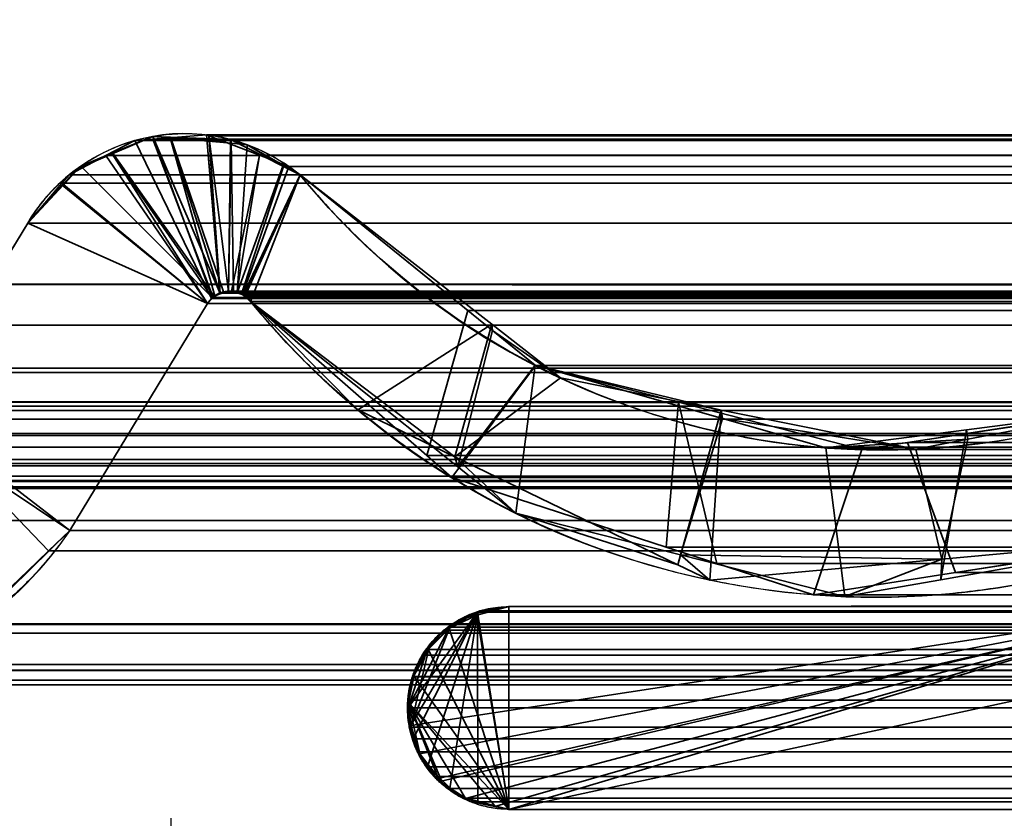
# Model space of a CAD drawing. Header units: millimetres. Extents: x -490 to 6690, y -115 to 152.
# Tile 306 of 656: x 1140.43 to 1144.16, y 0 to 3.03. Entities that reach past the tile are written whole.
import ezdxf

# ---------------------------------------------------------------- set-up
doc = ezdxf.new("R2010")
doc.units = ezdxf.units.MM
doc.layers.add('151', color=253, linetype='Continuous')

# ---------------------------------------------------------------- blocks, each defined once
blk = doc.blocks.new('UG_SURFACE_002')
at = {"layer": '151', "color": 252, "linetype": 'Continuous', "lineweight": 35}
for points in [[(2040, -6.2, 2202.5001), (2040, 133.2, 2202.5001), (960, 133.2, 2202.5001), (960, -6.2, 2202.5001)], [(1110, -6.2, 2052.5), (1110, 133.2, 2052.5), (1890, 133.2, 2052.5), (1890, -6.2, 2052.5)]]:
    blk.add_3dface(points, dxfattribs=at)
blk = doc.blocks.new('UG_SURFACE_133')
at = {"layer": '151', "color": 254, "linetype": 'Continuous', "lineweight": 35}
for points in [[(1875.25, -10, 2032.7499), (1875.25, 136.75, 2032.7499), (1124.75, 136.75, 2032.7499), (1124.75, -10, 2032.7499)], [(1867.4999, 21, 2025.0001), (1867.4999, -8, 2025.0001), (1132.5001, -8, 2025.0001), (1132.5001, 21, 2025.0001)]]:
    blk.add_3dface(points, dxfattribs=at)
blk = doc.blocks.new('UG_SURFACE_159')
at = {"layer": '151', "color": 14, "linetype": 'Continuous', "lineweight": 35}
for points in [[(1867.3, -10, 2024.8001), (1867.3, 19, 2024.8001), (1132.7, 19, 2024.8001), (1132.7, -10, 2024.8001)], [(1863.25, 16.25, 2020.75), (1863.25, -22, 2020.75), (1136.75, -22, 2020.75), (1136.75, 16.25, 2020.75)]]:
    blk.add_3dface(points, dxfattribs=at)
blk = doc.blocks.new('UG_SURFACE_160')
at = {"layer": '151', "color": 7, "linetype": 'Continuous', "lineweight": 35}
for points in [[(1136.75, 16, 2020.75), (1136.75, -22, 2020.75), (1863.25, -22, 2020.75), (1863.25, 16, 2020.75)], [(1863, 16, 2020.4999), (1863, -22, 2020.4999), (1137, -22, 2020.4999), (1137, 16, 2020.4999)]]:
    blk.add_3dface(points, dxfattribs=at)
blk = doc.blocks.new('UG_SURFACE_165')
at = {"layer": '151', "color": 253, "linetype": 'Continuous', "lineweight": 35}
for points in [[(1140.9311, 2.5886, 2016.5689), (1140.7763, 2.5225, 2016.7236), (1141.1579, 1.9745, 2016.3422)], [(1140.7785, 2.5257, -7.5), (1140.7763, 2.5225, 2016.7236), (1140.9311, 2.5886, 2016.5689)], [(1141.1865, 1.9923, -7.5), (1141.1645, 1.9821, -7.5), (1140.7785, 2.5257, -7.5), (1140.9311, 2.5886, -7.5)], [(1140.9311, 2.5886, 2016.5689), (1140.9311, 2.5886, -7.5), (1140.7785, 2.5257, -7.5)], [(1140.9311, 2.5886, -7.5), (1140.9978, 2.5858, -7.5), (1141.1992, 1.9983, -7.5), (1141.1865, 1.9923, -7.5)], [(1141.1579, 1.9745, 2016.3422), (1141.1661, 1.9832, 2016.3338), (1140.9975, 2.5826, 2016.5024), (1140.9311, 2.5886, 2016.5689)], [(1140.9311, 2.5886, -7.5), (1140.9311, 2.5886, 2016.5689), (1140.9975, 2.5826, 2016.5024)], [(1140.9975, 2.5826, 2016.5024), (1140.9978, 2.5858, -7.5), (1140.9311, 2.5886, -7.5)], [(1140.9978, 2.5858, -7.5), (1140.9975, 2.5826, 2016.5024), (1141.2281, 2.5622, 2016.2721)], [(1140.9975, 2.5826, 2016.5024), (1141.1661, 1.9832, 2016.3338), (1141.1864, 1.9902, 2016.3136)], [(1141.1864, 1.9902, 2016.3136), (1141.2183, 2.0011, 2016.2816), (1141.2281, 2.5622, 2016.2721), (1140.9975, 2.5826, 2016.5024)], [(1141.2184, 1.9992, -7.5), (1141.1992, 1.9983, -7.5), (1140.9978, 2.5858, -7.5), (1141.2265, 2.5765, -7.5)], [(1141.2281, 2.5622, 2016.2721), (1141.2265, 2.5765, -7.5), (1140.9978, 2.5858, -7.5)], [(1141.2898, 2.5567, 2016.2101), (1141.2281, 2.5622, 2016.2721), (1141.2183, 2.0011, 2016.2816), (1141.2518, 1.9939, 2016.2482)], [(1141.2265, 2.5765, -7.5), (1141.2284, 2.5756, -7.5), (1141.2376, 2.0001, -7.5), (1141.2184, 1.9992, -7.5)], [(1141.2281, 2.5622, 2016.2721), (1141.2284, 2.5756, -7.5), (1141.2265, 2.5765, -7.5)], [(1141.2284, 2.5756, -7.5), (1141.2281, 2.5622, 2016.2721), (1141.2898, 2.5567, 2016.2101)], [(1141.2514, 1.9952, -7.5), (1141.2376, 2.0001, -7.5), (1141.2284, 2.5756, -7.5), (1141.4251, 2.4752, -7.5)], [(1141.2898, 2.5567, 2016.2101), (1141.4251, 2.4752, -7.5), (1141.2284, 2.5756, -7.5)], [(1141.2518, 1.9939, 2016.2482), (1141.2681, 1.9905, 2016.2318), (1141.4281, 2.4775, 2016.0718), (1141.2898, 2.5567, 2016.2101)], [(1141.2898, 2.5567, 2016.2101), (1141.4281, 2.4775, 2016.0718), (1141.4251, 2.4752, -7.5)], [(1141.1384, 1.954, 2016.3615), (1140.7763, 2.5225, 2016.7236), (1140.6436, 2.4659, 2016.8564), (1140.5871, 2.4036, 2016.9129)], [(1140.6578, 2.476, -7.5), (1140.6436, 2.4659, 2016.8564), (1140.7763, 2.5225, 2016.7236)], [(1140.6578, 2.476, -7.5), (1140.7785, 2.5257, -7.5), (1141.1645, 1.9821, -7.5), (1141.158, 1.9751, -7.5)], [(1140.7763, 2.5225, 2016.7236), (1140.7785, 2.5257, -7.5), (1140.6578, 2.476, -7.5)], [(1140.7763, 2.5225, 2016.7236), (1141.1384, 1.954, 2016.3615), (1141.1579, 1.9745, 2016.3422)], [(1141.158, 1.9751, -7.5), (1141.1384, 1.954, -7.5), (1140.5915, 2.4048, -7.5), (1140.6578, 2.476, -7.5)], [(1140.6436, 2.4659, 2016.8564), (1140.6578, 2.476, -7.5), (1140.5915, 2.4048, -7.5)], [(1141.4251, 2.4752, -7.5), (1141.49, 2.4421, -7.5), (1141.2737, 1.9874, -7.5), (1141.2514, 1.9952, -7.5)], [(1141.49, 2.4421, 2016.01), (1141.4281, 2.4775, 2016.0718), (1141.2681, 1.9905, 2016.2318), (1141.2802, 1.9804, 2016.2199)], [(1141.4251, 2.4752, -7.5), (1141.4281, 2.4775, 2016.0718), (1141.49, 2.4421, 2016.01)], [(1141.49, 2.4421, 2016.01), (1141.49, 2.4421, -7.5), (1141.4251, 2.4752, -7.5)], [(1140.5915, 2.4048, -7.5), (1140.5871, 2.4036, 2016.9129), (1140.6436, 2.4659, 2016.8564)], [(1141.2803, 1.9816, -7.5), (1141.2737, 1.9874, -7.5), (1141.49, 2.4421, -7.5)], [(1141.2802, 1.9804, 2016.2199), (1141.3025, 1.962, 2016.1977), (1141.49, 2.4421, 2016.01)], [(1141.3025, 1.962, -7.5), (1141.2803, 1.9816, -7.5), (1141.49, 2.4421, -7.5)], [(1141.49, 2.4421, -7.5), (1142.2203, 1.8511, -7.5), (1142.0895, 1.3346, -7.5), (1141.3025, 1.962, -7.5)], [(1142.2182, 1.8751, 2015.2817), (1141.49, 2.4421, 2016.01), (1141.3025, 1.962, 2016.1977), (1141.7099, 1.5505, 2015.7902)], [(1141.49, 2.4421, -7.5), (1141.49, 2.4421, 2016.01), (1142.2182, 1.8751, 2015.2817)], [(1142.2182, 1.8751, 2015.2817), (1142.2203, 1.8511, -7.5), (1141.49, 2.4421, -7.5)], [(1140.4564, 2.2595, -7.5), (1140.5915, 2.4048, -7.5), (1141.1384, 1.954, -7.5)], [(1140.5871, 2.4036, 2016.9129), (1140.5915, 2.4048, -7.5), (1140.4564, 2.2595, -7.5)], [(1141.1384, 1.954, 2016.3615), (1140.5871, 2.4036, 2016.9129), (1140.4564, 2.2595, 2017.0436)], [(1140.4564, 2.2595, -7.5), (1140.4564, 2.2595, 2017.0436), (1140.5871, 2.4036, 2016.9129)], [(1141.1384, 1.954, -7.5), (1140.6155, 1.093, -7.5), (1140.0239, 1.5475, -7.5), (1140.4564, 2.2595, -7.5)], [(1140.6155, 1.093, 2016.8846), (1141.1384, 1.954, 2016.3615), (1140.4564, 2.2595, 2017.0436), (1140.0239, 1.5475, 2017.4761)], [(1140.0239, 1.5475, 2017.4761), (1140.4564, 2.2595, 2017.0436), (1140.4564, 2.2595, -7.5), (1140.0239, 1.5475, -7.5)], [(1141.1661, 1.9832, 2016.3338), (1141.1579, 1.9745, 2016.3422), (1141.158, 1.9751, -7.5)], [(1141.158, 1.9751, -7.5), (1141.1645, 1.9821, -7.5), (1141.1661, 1.9832, 2016.3338)], [(1141.1645, 1.9821, -7.5), (1141.1865, 1.9923, -7.5), (1141.1864, 1.9902, 2016.3136)], [(1141.1864, 1.9902, 2016.3136), (1141.1661, 1.9832, 2016.3338), (1141.1645, 1.9821, -7.5)], [(1141.2183, 2.0011, 2016.2816), (1141.1864, 1.9902, 2016.3136), (1141.1992, 1.9983, -7.5)], [(1141.1864, 1.9902, 2016.3136), (1141.1865, 1.9923, -7.5), (1141.1992, 1.9983, -7.5)], [(1141.1992, 1.9983, -7.5), (1141.2184, 1.9992, -7.5), (1141.2183, 2.0011, 2016.2816)], [(1141.2518, 1.9939, 2016.2482), (1141.2183, 2.0011, 2016.2816), (1141.2184, 1.9992, -7.5)], [(1141.2184, 1.9992, -7.5), (1141.2376, 2.0001, -7.5), (1141.2518, 1.9939, 2016.2482)], [(1141.2376, 2.0001, -7.5), (1141.2514, 1.9952, -7.5), (1141.2518, 1.9939, 2016.2482)], [(1141.2681, 1.9905, 2016.2318), (1141.2514, 1.9952, -7.5), (1141.2737, 1.9874, -7.5)], [(1141.2681, 1.9905, 2016.2318), (1141.2518, 1.9939, 2016.2482), (1141.2514, 1.9952, -7.5)], [(1141.2802, 1.9804, 2016.2199), (1141.2681, 1.9905, 2016.2318), (1141.2737, 1.9874, -7.5)], [(1141.2737, 1.9874, -7.5), (1141.2803, 1.9816, -7.5), (1141.2802, 1.9804, 2016.2199)], [(1141.3025, 1.962, 2016.1977), (1141.2802, 1.9804, 2016.2199), (1141.2803, 1.9816, -7.5)], [(1141.2803, 1.9816, -7.5), (1141.3025, 1.962, -7.5), (1141.3025, 1.962, 2016.1977)], [(1140.6155, 1.093, -7.5), (1141.1384, 1.954, -7.5), (1141.1384, 1.954, 2016.3615), (1140.6155, 1.093, 2016.8846)], [(1141.1384, 1.954, -7.5), (1141.158, 1.9751, -7.5), (1141.1579, 1.9745, 2016.3422)], [(1141.1579, 1.9745, 2016.3422), (1141.1384, 1.954, 2016.3615), (1141.1384, 1.954, -7.5)], [(1141.3025, 1.962, -7.5), (1142.0895, 1.3346, -7.5), (1142.0782, 1.3723, 2015.4219)], [(1142.0782, 1.3723, 2015.4219), (1141.7099, 1.5505, 2015.7902), (1141.3025, 1.962, -7.5)], [(1141.7099, 1.5505, 2015.7902), (1141.3025, 1.962, 2016.1977), (1141.3025, 1.962, -7.5)], [(1141.7099, 1.5505, 2015.7902), (1142.0782, 1.3723, 2015.4219), (1142.2182, 1.8751, 2015.2817)], [(1142.0782, 1.3723, 2015.4219), (1142.4792, 1.672, 2015.0208), (1142.2182, 1.8751, 2015.2817)], [(1142.2203, 1.8511, -7.5), (1142.2182, 1.8751, 2015.2817), (1142.4792, 1.672, 2015.0208)], [(1142.2203, 1.8511, -7.5), (1142.3825, 1.7199, -7.5), (1142.0895, 1.3346, -7.5)], [(1142.4792, 1.672, 2015.0208), (1142.3825, 1.7199, -7.5), (1142.2203, 1.8511, -7.5)], [(1142.31, 1.1587, -7.5), (1142.0895, 1.3346, -7.5), (1142.3825, 1.7199, -7.5)], [(1142.3825, 1.7199, -7.5), (1143.0947, 1.5179, -7.5), (1142.9344, 1, -7.5), (1142.31, 1.1587, -7.5)], [(1142.3825, 1.7199, -7.5), (1142.4792, 1.672, 2015.0208), (1143.0885, 1.5498, 2014.4114)], [(1143.0885, 1.5498, 2014.4114), (1143.0947, 1.5179, -7.5), (1142.3825, 1.7199, -7.5)], [(1143.0885, 1.5498, 2014.4114), (1142.4792, 1.672, 2015.0208), (1142.0782, 1.3723, 2015.4219), (1142.9245, 0.9627, 2014.5755)], [(1139.9891, 1.5111, -7.5), (1140.0239, 1.5475, -7.5), (1140.6155, 1.093, -7.5)], [(1140.0239, 1.5475, 2017.4761), (1140.3948, 0.8804, 2017.1051), (1140.6155, 1.093, 2016.8846)], [(1143.0885, 1.5498, 2014.4114), (1142.9245, 0.9627, 2014.5755), (1143.0465, 0.9037, 2014.4534)], [(1143.0465, 0.9037, 2014.4534), (1143.9271, 0.9838, 2013.5729), (1143.8283, 1.4015, 2013.6716), (1143.0885, 1.5498, 2014.4114)], [(1143.0947, 1.5179, -7.5), (1143.0885, 1.5498, 2014.4114), (1143.8283, 1.4015, 2013.6716)], [(1144.8277, 1.0658, -7.5), (1143.9234, 0.9058, -7.5), (1144.021, 1.475, -7.5), (1144.6259, 1.5525, -7.5)], [(1144.6259, 1.5525, 2012.8741), (1144.0263, 1.439, 2013.4737), (1143.9271, 0.9838, 2013.5729), (1144.8277, 1.0658, 2012.6724)], [(1144.021, 1.475, -7.5), (1144.0263, 1.439, 2013.4737), (1144.6259, 1.5525, 2012.8741)], [(1144.6259, 1.5525, 2012.8741), (1144.6259, 1.5525, -7.5), (1144.021, 1.475, -7.5)], [(1139.8515, 1.367, -7.5), (1139.9891, 1.5111, -7.5), (1140.6155, 1.093, -7.5), (1140.3904, 0.8706, -7.5)], [(1143.0947, 1.5179, -7.5), (1143.4871, 1.4065, -7.5), (1143.5589, 0.8413, -7.5), (1142.9344, 1, -7.5)], [(1143.8283, 1.4015, 2013.6716), (1143.4871, 1.4065, -7.5), (1143.0947, 1.5179, -7.5)], [(1143.9234, 0.9058, -7.5), (1143.5589, 0.8413, -7.5), (1143.4871, 1.4065, -7.5), (1144.021, 1.475, -7.5)], [(1144.0263, 1.439, 2013.4737), (1144.021, 1.475, -7.5), (1143.4871, 1.4065, -7.5)], [(1143.4871, 1.4065, -7.5), (1143.8283, 1.4015, 2013.6716), (1144.0263, 1.439, 2013.4737)], [(1144.0263, 1.439, 2013.4737), (1143.8283, 1.4015, 2013.6716), (1143.9271, 0.9838, 2013.5729)], [(1142.0782, 1.3723, 2015.4219), (1142.0895, 1.3346, -7.5), (1142.31, 1.1587, -7.5)], [(1142.9245, 0.9627, 2014.5755), (1142.0782, 1.3723, 2015.4219), (1142.31, 1.1587, -7.5)], [(1142.31, 1.1587, -7.5), (1142.9344, 1, -7.5), (1142.9245, 0.9627, 2014.5755)], [(1140.3904, 0.8706, -7.5), (1140.6155, 1.093, -7.5), (1140.6155, 1.093, 2016.8846)], [(1140.6155, 1.093, 2016.8846), (1140.3948, 0.8804, 2017.1051), (1140.3904, 0.8706, -7.5)], [(1143.9234, 0.9058, -7.5), (1144.8277, 1.0658, -7.5), (1144.8277, 1.0658, 2012.6724)], [(1144.8277, 1.0658, 2012.6724), (1143.9271, 0.9838, 2013.5729), (1143.9234, 0.9058, -7.5)], [(1143.0465, 0.9037, 2014.4534), (1142.9245, 0.9627, 2014.5755), (1142.9344, 1, -7.5)], [(1142.9344, 1, -7.5), (1143.5589, 0.8413, -7.5), (1143.9271, 0.9838, 2013.5729)], [(1143.9271, 0.9838, 2013.5729), (1143.0465, 0.9037, 2014.4534), (1142.9344, 1, -7.5)], [(1143.5589, 0.8413, -7.5), (1143.9234, 0.9058, -7.5), (1143.9271, 0.9838, 2013.5729)], [(1141.945, 0.2452, -7.5), (1141.9275, 0.2713, -7.5), (1141.9114, 0.3522, -7.5), (1144.8829, 0.8065, -7.5)], [(1142.1608, 0.7791, -7.5), (1142.2824, 0.8035, -7.5), (1144.8829, 0.8065, -7.5), (1141.9114, 0.3522, -7.5)], [(1142.0088, 0.1499, -7.5), (1141.945, 0.2452, -7.5), (1144.8829, 0.8065, -7.5)], [(1144.8829, 0.8065, -7.5), (1142.0208, 0.14, -7.5), (1142.0109, 0.1466, -7.5), (1142.0088, 0.1499, -7.5)], [(1142.118, 0.0752, -7.5), (1142.0208, 0.14, -7.5), (1144.8829, 0.8065, -7.5)], [(1142.2299, 0.0445, -7.5), (1142.1357, 0.0633, -7.5), (1142.118, 0.0752, -7.5), (1144.8829, 0.8065, -7.5)], [(1142.1608, 0.7791, -7.5), (1142.1615, 0.7713, 2015.3384), (1142.2824, 0.8035, 2015.2175)], [(1142.2824, 0.8035, 2015.2175), (1142.2824, 0.8035, -7.5), (1142.1608, 0.7791, -7.5)], [(1142.283, 0.034, 2015.2171), (1144.8829, 0.8065, 2012.6171), (1142.2824, 0.8035, 2015.2175), (1142.1615, 0.7713, 2015.3384)], [(1144.8829, 0.8065, -7.5), (1142.283, 0.034, -7.5), (1142.2299, 0.0445, -7.5)], [(1144.8829, 0.8065, -7.5), (1142.2824, 0.8035, -7.5), (1142.2824, 0.8035, 2015.2175), (1144.8829, 0.8065, 2012.6171)], [(1144.9099, 0.8137, 2012.5902), (1144.8829, 0.8065, 2012.6171), (1142.283, 0.034, 2015.2171), (1145.88, 0.808, 2011.62)], [(1145.88, 0.808, -7.5), (1142.283, 0.034, -7.5), (1144.8829, 0.8065, -7.5), (1144.9099, 0.8119, -7.5)], [(1148.572, 0.034, -7.5), (1142.283, 0.034, -7.5), (1145.88, 0.808, -7.5), (1147.8784, 0.8105, -7.5)], [(1147.8784, 0.8105, 2009.6216), (1145.88, 0.808, 2011.62), (1142.283, 0.034, 2015.2171), (1148.572, 0.034, 2008.9281)], [(1141.9114, 0.3522, -7.5), (1142.0575, 0.722, -7.5), (1142.1353, 0.774, -7.5), (1142.1608, 0.7791, -7.5)], [(1142.283, 0.034, 2015.2171), (1142.1615, 0.7713, 2015.3384), (1142.092, 0.7528, 2015.408), (1142.0568, 0.721, 2015.4433)], [(1142.0575, 0.722, -7.5), (1142.0568, 0.721, 2015.4433), (1142.092, 0.7528, 2015.408)], [(1142.1615, 0.7713, 2015.3384), (1142.1353, 0.774, -7.5), (1142.0575, 0.722, -7.5)], [(1142.0575, 0.722, -7.5), (1142.092, 0.7528, 2015.408), (1142.1615, 0.7713, 2015.3384)], [(1142.1615, 0.7713, 2015.3384), (1142.1608, 0.7791, -7.5), (1142.1353, 0.774, -7.5)], [(1141.9792, 0.6435, -7.5), (1142.0106, 0.6905, -7.5), (1142.0575, 0.722, -7.5), (1141.9114, 0.3522, -7.5)], [(1141.9792, 0.6435, -7.5), (1141.974, 0.6463, 2015.5261), (1142.0568, 0.721, 2015.4433)], [(1142.283, 0.034, 2015.2171), (1142.0568, 0.721, 2015.4433), (1141.974, 0.6463, 2015.5261)], [(1142.0568, 0.721, 2015.4433), (1142.0106, 0.6905, -7.5), (1141.9792, 0.6435, -7.5)], [(1142.0568, 0.721, 2015.4433), (1142.0575, 0.722, -7.5), (1142.0106, 0.6905, -7.5)], [(1141.9792, 0.6435, -7.5), (1141.9114, 0.3522, -7.5), (1141.9024, 0.44, -7.5), (1141.923, 0.5433, -7.5)], [(1141.974, 0.6463, 2015.5261), (1141.9702, 0.6429, 2015.5299), (1141.9206, 0.5426, 2015.5795), (1142.283, 0.034, 2015.2171)], [(1141.9274, 0.5657, -7.5), (1141.9206, 0.5426, 2015.5795), (1141.9702, 0.6429, 2015.5299)], [(1141.923, 0.5433, -7.5), (1141.9274, 0.5657, -7.5), (1141.9792, 0.6435, -7.5)], [(1141.9274, 0.5657, -7.5), (1141.9702, 0.6429, 2015.5299), (1141.974, 0.6463, 2015.5261)], [(1141.974, 0.6463, 2015.5261), (1141.9792, 0.6435, -7.5), (1141.9274, 0.5657, -7.5)], [(1141.9274, 0.5657, -7.5), (1141.923, 0.5433, -7.5), (1141.9206, 0.5426, 2015.5795)], [(1142.283, 0.034, 2015.2171), (1141.9206, 0.5426, 2015.5795), (1141.9151, 0.5316, 2015.5849), (1141.9014, 0.4399, 2015.5985)], [(1141.9024, 0.44, -7.5), (1141.9014, 0.4399, 2015.5985), (1141.9151, 0.5316, 2015.5849)], [(1141.9206, 0.5426, 2015.5795), (1141.923, 0.5433, -7.5), (1141.9024, 0.44, -7.5)], [(1141.9024, 0.44, -7.5), (1141.9151, 0.5316, 2015.5849), (1141.9206, 0.5426, 2015.5795)], [(1141.9014, 0.4399, 2015.5985), (1141.9024, 0.44, -7.5), (1141.8982, 0.4185, -7.5)], [(1141.9114, 0.3522, -7.5), (1141.8982, 0.4185, -7.5), (1141.9024, 0.44, -7.5)], [(1141.8982, 0.4185, -7.5), (1141.8982, 0.4185, 2015.6019), (1141.9014, 0.4399, 2015.5985)], [(1141.9445, 0.2457, 2015.5554), (1141.9014, 0.4399, 2015.5985), (1141.8982, 0.4185, 2015.6019), (1141.9071, 0.3515, 2015.5928)], [(1141.8982, 0.4185, -7.5), (1141.9114, 0.3522, -7.5), (1141.9071, 0.3515, 2015.5928)], [(1141.9071, 0.3515, 2015.5928), (1141.8982, 0.4185, 2015.6019), (1141.8982, 0.4185, -7.5)], [(1141.9014, 0.4399, 2015.5985), (1142.1167, 0.0777, 2015.3832), (1142.2299, 0.0479, 2015.27)], [(1141.9014, 0.4399, 2015.5985), (1142.0126, 0.159, 2015.4874), (1142.0242, 0.1482, 2015.4757)], [(1142.0242, 0.1482, 2015.4757), (1142.0935, 0.0838, 2015.4064), (1142.1167, 0.0777, 2015.3832), (1141.9014, 0.4399, 2015.5985)], [(1141.9445, 0.2457, 2015.5554), (1141.963, 0.205, 2015.537), (1142.0126, 0.159, 2015.4874), (1141.9014, 0.4399, 2015.5985)], [(1142.2299, 0.0479, 2015.27), (1142.283, 0.034, 2015.2171), (1141.9014, 0.4399, 2015.5985)], [(1141.9115, 0.3184, 2015.5885), (1141.9071, 0.3515, 2015.5928), (1141.9114, 0.3522, -7.5)], [(1141.9071, 0.3515, 2015.5928), (1141.9115, 0.3184, 2015.5885), (1141.9445, 0.2457, 2015.5554)], [(1141.9114, 0.3522, -7.5), (1141.9275, 0.2713, -7.5), (1141.9445, 0.2457, 2015.5554)], [(1141.9445, 0.2457, 2015.5554), (1141.9115, 0.3184, 2015.5885), (1141.9114, 0.3522, -7.5)], [(1141.9275, 0.2713, -7.5), (1141.945, 0.2452, -7.5), (1141.9445, 0.2457, 2015.5554)], [(1141.963, 0.205, 2015.537), (1141.9445, 0.2457, 2015.5554), (1141.945, 0.2452, -7.5)], [(1141.945, 0.2452, -7.5), (1142.0088, 0.1499, -7.5), (1142.0126, 0.159, 2015.4874)], [(1142.0126, 0.159, 2015.4874), (1141.963, 0.205, 2015.537), (1141.945, 0.2452, -7.5)], [(1142.0126, 0.159, 2015.4874), (1142.0088, 0.1499, -7.5), (1142.0109, 0.1466, -7.5)], [(1142.0242, 0.1482, 2015.4757), (1142.0126, 0.159, 2015.4874), (1142.0109, 0.1466, -7.5)], [(1142.0109, 0.1466, -7.5), (1142.0208, 0.14, -7.5), (1142.0242, 0.1482, 2015.4757)], [(1142.0935, 0.0838, 2015.4064), (1142.0242, 0.1482, 2015.4757), (1142.0208, 0.14, -7.5)], [(1142.0208, 0.14, -7.5), (1142.118, 0.0752, -7.5), (1142.1167, 0.0777, 2015.3832)], [(1142.1167, 0.0777, 2015.3832), (1142.0935, 0.0838, 2015.4064), (1142.0208, 0.14, -7.5)], [(1142.1167, 0.0777, 2015.3832), (1142.118, 0.0752, -7.5), (1142.1357, 0.0633, -7.5)], [(1142.2299, 0.0479, 2015.27), (1142.1167, 0.0777, 2015.3832), (1142.1357, 0.0633, -7.5)], [(1142.1357, 0.0633, -7.5), (1142.2299, 0.0445, -7.5), (1142.2299, 0.0479, 2015.27)], [(1142.283, 0.034, 2015.2171), (1142.2299, 0.0479, 2015.27), (1142.2299, 0.0445, -7.5)], [(1142.2299, 0.0445, -7.5), (1142.283, 0.034, -7.5), (1142.283, 0.034, 2015.2171)], [(1148.572, 0.034, 2008.9281), (1142.283, 0.034, 2015.2171), (1142.283, 0.034, -7.5), (1148.572, 0.034, -7.5)]]:
    blk.add_3dface(points, dxfattribs=at)
blk = doc.blocks.new('UG_SURFACE_166')
at = {"layer": '151', "color": 253, "linetype": 'Continuous', "lineweight": 35}
for points in [[(1137.8119, 4.4265, 2019.6881), (1137.8134, 2.0275, 2019.6865), (1862.1866, 2.0275, 2019.6865), (1862.1881, 4.4265, 2019.6881)], [(1861.1381, 3.5528, 2018.6381), (1861.137, 1.872, 2018.6372), (1138.863, 1.872, 2018.6372), (1138.8619, 3.5528, 2018.6381)], [(1140.9315, 2.5782, 2016.5684), (1141.1352, 2.594, 2016.3648), (1141.1859, 1.9939, 2016.314), (1141.1598, 1.9771, 2016.3403)], [(1140.9315, 2.5782, 2016.5684), (1859.0685, 2.5782, 2016.5684), (1858.8648, 2.594, 2016.3648)], [(1141.1352, 2.594, 2016.3648), (1140.9315, 2.5782, 2016.5684), (1858.8648, 2.594, 2016.3648)], [(1141.1871, 1.9941, 2016.3131), (1141.1352, 2.594, 2016.3648), (1141.1433, 2.5909, 2016.3567)], [(1141.1871, 1.9941, 2016.3131), (1141.1859, 1.9939, 2016.314), (1141.1352, 2.594, 2016.3648)], [(1858.8648, 2.594, 2016.3648), (1858.8567, 2.5909, 2016.3567), (1141.1433, 2.5909, 2016.3567), (1141.1352, 2.594, 2016.3648)], [(1141.1433, 2.5909, 2016.3567), (1141.3367, 2.5167, 2016.1633), (1141.2295, 2.001, 2016.2704), (1141.2184, 1.9992, 2016.2816)], [(1141.2184, 1.9992, 2016.2816), (1141.1871, 1.9941, 2016.3131), (1141.1433, 2.5909, 2016.3567)], [(1141.1433, 2.5909, 2016.3567), (1858.8567, 2.5909, 2016.3567), (1858.6633, 2.5167, 2016.1633), (1141.3367, 2.5167, 2016.1633)], [(1140.7533, 2.5156, 2016.7468), (1140.8631, 2.5729, 2016.6371), (1141.1543, 1.9735, 2016.3457), (1141.1384, 1.954, 2016.3615)], [(1140.8631, 2.5729, 2016.6371), (1140.7533, 2.5156, 2016.7468), (1859.2467, 2.5156, 2016.7468)], [(1141.1598, 1.9771, 2016.3403), (1141.1543, 1.9735, 2016.3457), (1140.8631, 2.5729, 2016.6371), (1140.9315, 2.5782, 2016.5684)], [(1859.1369, 2.5729, 2016.6371), (1859.0685, 2.5782, 2016.5684), (1140.9315, 2.5782, 2016.5684), (1140.8631, 2.5729, 2016.6371)], [(1140.8631, 2.5729, 2016.6371), (1859.2467, 2.5156, 2016.7468), (1859.1369, 2.5729, 2016.6371)], [(1140.5859, 2.4105, 2016.9141), (1140.6136, 2.4427, 2016.8865), (1140.7533, 2.5156, 2016.7468), (1141.1384, 1.954, 2016.3615)], [(1859.3864, 2.4427, 2016.8865), (1859.2467, 2.5156, 2016.7468), (1140.7533, 2.5156, 2016.7468), (1140.6136, 2.4427, 2016.8865)], [(1141.2499, 1.995, 2016.2501), (1141.2295, 2.001, 2016.2704), (1141.3367, 2.5167, 2016.1633)], [(1141.3367, 2.5167, 2016.1633), (1141.4479, 2.474, 2016.052), (1141.2717, 1.9885, 2016.2282), (1141.2499, 1.995, 2016.2501)], [(1141.4479, 2.474, 2016.052), (1141.3367, 2.5167, 2016.1633), (1858.6633, 2.5167, 2016.1633)], [(1141.4479, 2.474, 2016.052), (1858.6633, 2.5167, 2016.1633), (1858.5521, 2.474, 2016.052)], [(1141.2786, 1.9826, 2016.2213), (1141.2717, 1.9885, 2016.2282), (1141.4479, 2.474, 2016.052), (1141.49, 2.4421, 2016.01)], [(1858.5521, 2.474, 2016.052), (1141.49, 2.4421, 2016.01), (1141.4479, 2.474, 2016.052)], [(1858.5521, 2.474, 2016.052), (1858.51, 2.4421, 2016.01), (1141.49, 2.4421, 2016.01)], [(1140.5859, 2.4105, 2016.9141), (1859.4141, 2.4105, 2016.9141), (1859.3864, 2.4427, 2016.8865)], [(1140.6136, 2.4427, 2016.8865), (1140.5859, 2.4105, 2016.9141), (1859.3864, 2.4427, 2016.8865)], [(1141.49, 2.4421, 2016.01), (1141.3025, 1.962, 2016.1977), (1141.2786, 1.9826, 2016.2213)], [(1141.9711, 1.3773, 2015.5289), (1141.3025, 1.962, 2016.1977), (1141.49, 2.4421, 2016.01), (1142.1268, 1.9272, 2015.3732)], [(1141.49, 2.4421, 2016.01), (1858.51, 2.4421, 2016.01), (1857.8732, 1.9272, 2015.3732), (1142.1268, 1.9272, 2015.3732)], [(1140.4564, 2.2595, 2017.0436), (1140.5859, 2.4105, 2016.9141), (1141.1384, 1.954, 2016.3615)], [(1140.4564, 2.2595, 2017.0436), (1859.5436, 2.2595, 2017.0436), (1859.4141, 2.4105, 2016.9141), (1140.5859, 2.4105, 2016.9141)], [(1140.0239, 1.5475, 2017.4761), (1140.4564, 2.2595, 2017.0436), (1141.1384, 1.954, 2016.3615), (1140.6155, 1.093, 2016.8846)], [(1859.9761, 1.5475, 2017.4761), (1859.5436, 2.2595, 2017.0436), (1140.4564, 2.2595, 2017.0436), (1140.0239, 1.5475, 2017.4761)], [(1862.2113, 1.5794, 2019.7115), (1137.8134, 2.0275, 2019.6865), (1137.7888, 1.581, 2019.7113)], [(1862.2113, 1.5794, 2019.7115), (1862.1866, 2.0275, 2019.6865), (1137.8134, 2.0275, 2019.6865)], [(1858.8401, 1.9765, 2016.3403), (1141.1598, 1.9771, 2016.3403), (1141.1859, 1.9939, 2016.314)], [(1858.8401, 1.9765, 2016.3403), (1141.1859, 1.9939, 2016.314), (1141.1871, 1.9941, 2016.3131)], [(1141.1871, 1.9941, 2016.3131), (1141.2184, 1.9992, 2016.2816), (1858.7816, 1.9987, 2016.2816)], [(1858.7816, 1.9987, 2016.2816), (1858.8109, 1.9952, 2016.3109), (1141.1871, 1.9941, 2016.3131)], [(1858.8109, 1.9952, 2016.3109), (1858.8128, 1.9939, 2016.3128), (1141.1871, 1.9941, 2016.3131)], [(1141.1871, 1.9941, 2016.3131), (1858.8128, 1.9939, 2016.3128), (1858.8401, 1.9765, 2016.3403)], [(1858.7661, 2.0006, 2016.2661), (1141.2184, 1.9992, 2016.2816), (1141.2295, 2.001, 2016.2704)], [(1858.7661, 2.0006, 2016.2661), (1858.7816, 1.9987, 2016.2816), (1141.2184, 1.9992, 2016.2816)], [(1141.2295, 2.001, 2016.2704), (1858.7501, 1.9955, 2016.2501), (1858.7661, 2.0006, 2016.2661)], [(1141.2295, 2.001, 2016.2704), (1141.2499, 1.995, 2016.2501), (1858.7501, 1.9955, 2016.2501)], [(1858.7283, 1.9885, 2016.2282), (1858.7501, 1.9955, 2016.2501), (1141.2499, 1.995, 2016.2501)], [(1858.7283, 1.9885, 2016.2282), (1141.2499, 1.995, 2016.2501), (1141.2717, 1.9885, 2016.2282)], [(1141.2717, 1.9885, 2016.2282), (1858.7214, 1.9826, 2016.2213), (1858.7283, 1.9885, 2016.2282)], [(1141.2717, 1.9885, 2016.2282), (1141.2786, 1.9826, 2016.2213), (1858.7214, 1.9826, 2016.2213)], [(1141.3025, 1.962, 2016.1977), (1858.6975, 1.962, 2016.1977), (1858.7214, 1.9826, 2016.2213), (1141.2786, 1.9826, 2016.2213)], [(1140.6155, 1.093, 2016.8846), (1141.1384, 1.954, 2016.3615), (1858.8616, 1.954, 2016.3615), (1859.3845, 1.093, 2016.8846)], [(1858.8616, 1.954, 2016.3615), (1141.1384, 1.954, 2016.3615), (1141.1543, 1.9735, 2016.3457)], [(1141.1543, 1.9735, 2016.3457), (1141.1598, 1.9771, 2016.3403), (1858.8401, 1.9765, 2016.3403)], [(1858.8401, 1.9765, 2016.3403), (1858.8475, 1.9718, 2016.3476), (1141.1543, 1.9735, 2016.3457)], [(1858.8475, 1.9718, 2016.3476), (1858.8616, 1.954, 2016.3615), (1141.1543, 1.9735, 2016.3457)], [(1141.9711, 1.3773, 2015.5289), (1858.0289, 1.3773, 2015.5289), (1858.6975, 1.962, 2016.1977), (1141.3025, 1.962, 2016.1977)], [(1142.1268, 1.9272, 2015.3732), (1142.3846, 1.7188, 2015.1153), (1142.0665, 1.2938, 2015.4335), (1141.9711, 1.3773, 2015.5289)], [(1142.3846, 1.7188, 2015.1153), (1142.1268, 1.9272, 2015.3732), (1857.8732, 1.9272, 2015.3732)], [(1142.3846, 1.7188, 2015.1153), (1857.8732, 1.9272, 2015.3732), (1857.6154, 1.7188, 2015.1153)], [(1138.863, 1.872, 2018.6372), (1861.137, 1.872, 2018.6372), (1861.115, 1.7081, 2018.615)], [(1138.885, 1.7081, 2018.615), (1138.863, 1.872, 2018.6372), (1861.115, 1.7081, 2018.615)], [(1861.115, 1.7081, 2018.615), (1861.1085, 1.6923, 2018.6086), (1138.8915, 1.6923, 2018.6086), (1138.885, 1.7081, 2018.615)], [(1138.9441, 1.5646, 2018.5559), (1138.8915, 1.6923, 2018.6086), (1861.1085, 1.6923, 2018.6086)], [(1138.9441, 1.5646, 2018.5559), (1861.1085, 1.6923, 2018.6086), (1861.0559, 1.5646, 2018.5559)], [(1142.8807, 1.0295, 2014.6194), (1142.0665, 1.2938, 2015.4335), (1142.3846, 1.7188, 2015.1153), (1142.9266, 1.5791, 2014.5733)], [(1857.6154, 1.7188, 2015.1153), (1857.0734, 1.5791, 2014.5733), (1142.9266, 1.5791, 2014.5733), (1142.3846, 1.7188, 2015.1153)], [(1137.7888, 1.581, 2019.7113), (1137.7389, 1.13, 2019.7611), (1862.2611, 1.13, 2019.7611)], [(1137.7888, 1.581, 2019.7113), (1862.2611, 1.13, 2019.7611), (1862.2113, 1.5794, 2019.7115)], [(1142.9266, 1.5791, 2014.5733), (1143.0722, 0.9672, 2014.4277), (1142.8807, 1.0295, 2014.6194)], [(1142.9266, 1.5791, 2014.5733), (1143.6231, 1.3996, 2013.8769), (1143.4394, 0.848, 2014.0605), (1143.0722, 0.9672, 2014.4277)], [(1142.9266, 1.5791, 2014.5733), (1857.0734, 1.5791, 2014.5733), (1856.3769, 1.3996, 2013.8769)], [(1143.6231, 1.3996, 2013.8769), (1142.9266, 1.5791, 2014.5733), (1856.3769, 1.3996, 2013.8769)], [(1861.0559, 1.5646, 2018.5559), (1861.016, 1.5148, 2018.5161), (1138.984, 1.5148, 2018.5161), (1138.9441, 1.5646, 2018.5559)], [(1139.9353, 1.4526, 2017.5648), (1140.0239, 1.5475, 2017.4761), (1140.5348, 1.015, 2016.9652), (1140.2489, 0.7388, 2017.251)], [(1139.9353, 1.4526, 2017.5648), (1860.0647, 1.4526, 2017.5648), (1859.9761, 1.5475, 2017.4761), (1140.0239, 1.5475, 2017.4761)], [(1140.6155, 1.093, 2016.8846), (1140.5348, 1.015, 2016.9652), (1140.0239, 1.5475, 2017.4761)], [(1144.8277, 1.0658, 2012.6724), (1143.9788, 0.9326, 2013.5212), (1143.796, 1.426, 2013.7041), (1144.6259, 1.5525, 2012.8741)], [(1143.796, 1.426, 2013.7041), (1856.204, 1.426, 2013.7041), (1855.3741, 1.5525, 2012.8741), (1144.6259, 1.5525, 2012.8741)], [(1138.984, 1.5148, 2018.5161), (1861.016, 1.5148, 2018.5161), (1860.9724, 1.4603, 2018.4724), (1139.0276, 1.4603, 2018.4724)], [(1139.0276, 1.4603, 2018.4724), (1860.9724, 1.4603, 2018.4724), (1860.9316, 1.4092, 2018.4317)], [(1139.0684, 1.4092, 2018.4317), (1139.0276, 1.4603, 2018.4724), (1860.9316, 1.4092, 2018.4317)], [(1860.1497, 1.3615, 2017.6499), (1139.9353, 1.4526, 2017.5648), (1139.8503, 1.3615, 2017.6499)], [(1860.1497, 1.3615, 2017.6499), (1860.0647, 1.4526, 2017.5648), (1139.9353, 1.4526, 2017.5648)], [(1143.9788, 0.9326, 2013.5212), (1143.4394, 0.848, 2014.0605), (1143.6231, 1.3996, 2013.8769), (1143.796, 1.426, 2013.7041)], [(1856.3769, 1.3996, 2013.8769), (1856.204, 1.426, 2013.7041), (1143.796, 1.426, 2013.7041), (1143.6231, 1.3996, 2013.8769)], [(1860.9316, 1.4092, 2018.4317), (1860.8273, 1.347, 2018.3275), (1139.1727, 1.347, 2018.3275), (1139.0684, 1.4092, 2018.4317)], [(1139.2804, 1.2826, 2018.2195), (1139.1727, 1.347, 2018.3275), (1860.8273, 1.347, 2018.3275)], [(1139.2804, 1.2826, 2018.2195), (1860.8273, 1.347, 2018.3275), (1860.7196, 1.2826, 2018.2195)], [(1139.8503, 1.3615, 2017.6499), (1139.7905, 1.3382, 2017.7095), (1860.2095, 1.3382, 2017.7095)], [(1139.8503, 1.3615, 2017.6499), (1860.2095, 1.3382, 2017.7095), (1860.1497, 1.3615, 2017.6499)], [(1857.9335, 1.2938, 2015.4335), (1141.9711, 1.3773, 2015.5289), (1142.0665, 1.2938, 2015.4335)], [(1857.9335, 1.2938, 2015.4335), (1858.0289, 1.3773, 2015.5289), (1141.9711, 1.3773, 2015.5289)], [(1139.6903, 1.2991, 2017.8096), (1860.3097, 1.2991, 2017.8096), (1860.2095, 1.3382, 2017.7095), (1139.7905, 1.3382, 2017.7095)], [(1860.7196, 1.2826, 2018.2195), (1860.6793, 1.2784, 2018.1792), (1139.3207, 1.2784, 2018.1792), (1139.2804, 1.2826, 2018.2195)], [(1139.3207, 1.2784, 2018.1792), (1860.6793, 1.2784, 2018.1792), (1860.4867, 1.258, 2017.9868), (1139.5133, 1.258, 2017.9868)], [(1860.4305, 1.252, 2017.9305), (1139.6903, 1.2991, 2017.8096), (1139.5695, 1.252, 2017.9305)], [(1860.4305, 1.252, 2017.9305), (1860.3097, 1.2991, 2017.8096), (1139.6903, 1.2991, 2017.8096)], [(1142.0665, 1.2938, 2015.4335), (1142.8807, 1.0295, 2014.6194), (1857.1193, 1.0295, 2014.6194), (1857.9335, 1.2938, 2015.4335)], [(1139.5695, 1.252, 2017.9305), (1139.5133, 1.258, 2017.9868), (1860.4867, 1.258, 2017.9868)], [(1139.5695, 1.252, 2017.9305), (1860.4867, 1.258, 2017.9868), (1860.4305, 1.252, 2017.9305)], [(1137.7389, 1.13, 2019.7611), (1137.0724, -3.683, 2020.4275), (1862.9276, -3.683, 2020.4275), (1862.2611, 1.13, 2019.7611)], [(1140.6155, 1.093, 2016.8846), (1859.3845, 1.093, 2016.8846), (1859.4652, 1.015, 2016.9652), (1140.5348, 1.015, 2016.9652)], [(1144.8277, 1.0658, 2012.6724), (1855.1723, 1.0658, 2012.6724), (1856.0212, 0.9326, 2013.5212), (1143.9788, 0.9326, 2013.5212)], [(1140.5348, 1.015, 2016.9652), (1859.4652, 1.015, 2016.9652), (1859.7511, 0.7388, 2017.251), (1140.2489, 0.7388, 2017.251)], [(1143.0722, 0.9672, 2014.4277), (1856.9278, 0.9672, 2014.4277), (1857.1193, 1.0295, 2014.6194), (1142.8807, 1.0295, 2014.6194)], [(1856.5606, 0.848, 2014.0605), (1143.0722, 0.9672, 2014.4277), (1143.4394, 0.848, 2014.0605)], [(1856.5606, 0.848, 2014.0605), (1856.9278, 0.9672, 2014.4277), (1143.0722, 0.9672, 2014.4277)], [(1143.4394, 0.848, 2014.0605), (1143.9788, 0.9326, 2013.5212), (1856.0212, 0.9326, 2013.5212), (1856.5606, 0.848, 2014.0605)], [(1142.283, 0.034, 2015.2171), (1142.1641, 0.7827, 2015.336), (1142.1731, 0.7875, 2015.327), (1142.2824, 0.8035, 2015.2175)], [(1142.1731, 0.7875, 2015.327), (1142.1641, 0.7827, 2015.336), (1857.8359, 0.7827, 2015.336)], [(1857.8269, 0.7875, 2015.327), (1857.7176, 0.8035, 2015.2175), (1142.2824, 0.8035, 2015.2175), (1142.1731, 0.7875, 2015.327)], [(1142.1731, 0.7875, 2015.327), (1857.8359, 0.7827, 2015.336), (1857.8269, 0.7875, 2015.327)], [(1144.8829, 0.8065, 2012.6171), (1142.2824, 0.8035, 2015.2175), (1857.7176, 0.8035, 2015.2175), (1855.1171, 0.8065, 2012.6171)], [(1142.2824, 0.8035, 2015.2175), (1144.8829, 0.8065, 2012.6171), (1142.283, 0.034, 2015.2171)], [(1145.88, 0.808, 2011.62), (1142.283, 0.034, 2015.2171), (1144.8829, 0.8065, 2012.6171), (1144.9256, 0.8168, 2012.5744)], [(1148.572, 0.034, 2008.9281), (1142.283, 0.034, 2015.2171), (1145.88, 0.808, 2011.62), (1147.8784, 0.8105, 2009.6216)], [(1141.9197, 0.3016, 2015.5802), (1141.9052, 0.3455, 2015.5947), (1141.901, 0.4188, 2015.599), (1142.1641, 0.7827, 2015.336)], [(1142.0575, 0.7254, 2015.4426), (1142.1641, 0.7827, 2015.336), (1141.901, 0.4188, 2015.599)], [(1142.1641, 0.7827, 2015.336), (1141.9741, 0.196, 2015.5258), (1141.9362, 0.2521, 2015.564), (1141.9197, 0.3016, 2015.5802)], [(1142.1641, 0.7827, 2015.336), (1142.0588, 0.1135, 2015.4412), (1141.9995, 0.1586, 2015.5005), (1141.9741, 0.196, 2015.5258)], [(1142.0575, 0.7254, 2015.4426), (1857.9425, 0.7254, 2015.4426), (1857.8359, 0.7827, 2015.336), (1142.1641, 0.7827, 2015.336)], [(1142.1641, 0.7827, 2015.336), (1142.1652, 0.0622, 2015.3348), (1142.1086, 0.0758, 2015.3913), (1142.0588, 0.1135, 2015.4412)], [(1142.1641, 0.7827, 2015.336), (1142.283, 0.034, 2015.2171), (1142.1652, 0.0622, 2015.3348)], [(1138.0149, -3.8215, 2019.485), (1138.7244, 0.736, 2018.7755), (1861.2756, 0.736, 2018.7755), (1861.9851, -3.8215, 2019.485)], [(1139.0789, 0.5619, 2018.4212), (1860.9211, 0.5619, 2018.4212), (1861.2756, 0.736, 2018.7755), (1138.7244, 0.736, 2018.7755)], [(1140.2115, 0.7026, 2017.2884), (1859.7511, 0.7388, 2017.251), (1859.7885, 0.7026, 2017.2884)], [(1140.2115, 0.7026, 2017.2884), (1140.2489, 0.7388, 2017.251), (1859.7511, 0.7388, 2017.251)], [(1141.901, 0.4188, 2015.599), (1141.9733, 0.641, 2015.5268), (1142.0361, 0.7139, 2015.4638), (1142.0575, 0.7254, 2015.4426)], [(1141.9733, 0.641, 2015.5268), (1858.0267, 0.641, 2015.5268), (1857.9639, 0.7139, 2015.4638)], [(1142.0361, 0.7139, 2015.4638), (1141.9733, 0.641, 2015.5268), (1857.9639, 0.7139, 2015.4638)], [(1857.9639, 0.7139, 2015.4638), (1857.9425, 0.7254, 2015.4426), (1142.0575, 0.7254, 2015.4426), (1142.0361, 0.7139, 2015.4638)], [(1859.7885, 0.7026, 2017.2884), (1139.8764, 0.5834, 2017.6237), (1140.2115, 0.7026, 2017.2884)], [(1859.7885, 0.7026, 2017.2884), (1860.1236, 0.5834, 2017.6237), (1139.8764, 0.5834, 2017.6237)], [(1141.9733, 0.641, 2015.5268), (1141.901, 0.4188, 2015.599), (1141.8993, 0.4488, 2015.6007), (1141.917, 0.5373, 2015.583)], [(1141.917, 0.5373, 2015.583), (1141.9171, 0.5379, 2015.5828), (1141.9544, 0.619, 2015.5456), (1141.9733, 0.641, 2015.5268)], [(1858.0456, 0.619, 2015.5456), (1858.0267, 0.641, 2015.5268), (1141.9733, 0.641, 2015.5268), (1141.9544, 0.619, 2015.5456)], [(1858.0829, 0.5379, 2015.5828), (1141.9544, 0.619, 2015.5456), (1141.9171, 0.5379, 2015.5828)], [(1141.9544, 0.619, 2015.5456), (1858.0829, 0.5379, 2015.5828), (1858.0456, 0.619, 2015.5456)], [(1860.9185, 0.5605, 2018.4186), (1139.0789, 0.5619, 2018.4212), (1139.0815, 0.5605, 2018.4186)], [(1860.9185, 0.5605, 2018.4186), (1860.9211, 0.5619, 2018.4212), (1139.0789, 0.5619, 2018.4212)], [(1139.6608, 0.5068, 2017.8392), (1860.1236, 0.5834, 2017.6237), (1860.3392, 0.5068, 2017.8392)], [(1139.6608, 0.5068, 2017.8392), (1139.8764, 0.5834, 2017.6237), (1860.1236, 0.5834, 2017.6237)], [(1139.0815, 0.5605, 2018.4186), (1139.4706, 0.5244, 2018.0295), (1860.5294, 0.5244, 2018.0295), (1860.9185, 0.5605, 2018.4186)], [(1860.3392, 0.5068, 2017.8392), (1139.4706, 0.5244, 2018.0295), (1139.6608, 0.5068, 2017.8392)], [(1860.3392, 0.5068, 2017.8392), (1860.5294, 0.5244, 2018.0295), (1139.4706, 0.5244, 2018.0295)], [(1858.1007, 0.4488, 2015.6007), (1858.083, 0.5373, 2015.583), (1141.917, 0.5373, 2015.583), (1141.8993, 0.4488, 2015.6007)], [(1141.917, 0.5373, 2015.583), (1858.083, 0.5373, 2015.583), (1858.0829, 0.5379, 2015.5828)], [(1141.9171, 0.5379, 2015.5828), (1141.917, 0.5373, 2015.583), (1858.0829, 0.5379, 2015.5828)], [(1141.8993, 0.4488, 2015.6007), (1141.901, 0.4188, 2015.599), (1858.1007, 0.4488, 2015.6007)], [(1141.901, 0.4188, 2015.599), (1858.099, 0.4188, 2015.599), (1858.1007, 0.4488, 2015.6007)], [(1858.099, 0.4188, 2015.599), (1141.901, 0.4188, 2015.599), (1141.9052, 0.3455, 2015.5947)], [(1858.0948, 0.3455, 2015.5947), (1858.099, 0.4188, 2015.599), (1141.9052, 0.3455, 2015.5947)], [(1141.9052, 0.3455, 2015.5947), (1141.9197, 0.3016, 2015.5802), (1858.0803, 0.3016, 2015.5802), (1858.0948, 0.3455, 2015.5947)], [(1858.0638, 0.2521, 2015.564), (1141.9197, 0.3016, 2015.5802), (1141.9362, 0.2521, 2015.564)], [(1858.0638, 0.2521, 2015.564), (1858.0803, 0.3016, 2015.5802), (1141.9197, 0.3016, 2015.5802)], [(1141.9362, 0.2521, 2015.564), (1141.9741, 0.196, 2015.5258), (1858.0259, 0.196, 2015.5258), (1858.0638, 0.2521, 2015.564)], [(1858.0005, 0.1586, 2015.5005), (1141.9741, 0.196, 2015.5258), (1141.9995, 0.1586, 2015.5005)], [(1858.0005, 0.1586, 2015.5005), (1858.0259, 0.196, 2015.5258), (1141.9741, 0.196, 2015.5258)], [(1141.9995, 0.1586, 2015.5005), (1142.0588, 0.1135, 2015.4412), (1857.9412, 0.1135, 2015.4412), (1858.0005, 0.1586, 2015.5005)], [(1857.9412, 0.1135, 2015.4412), (1142.0588, 0.1135, 2015.4412), (1142.1086, 0.0758, 2015.3913)], [(1857.8914, 0.0758, 2015.3913), (1857.9412, 0.1135, 2015.4412), (1142.1086, 0.0758, 2015.3913)], [(1142.1086, 0.0758, 2015.3913), (1142.1652, 0.0622, 2015.3348), (1857.8348, 0.0622, 2015.3348), (1857.8914, 0.0758, 2015.3913)], [(1142.283, 0.034, 2015.2171), (1857.717, 0.034, 2015.2171), (1857.8348, 0.0622, 2015.3348), (1142.1652, 0.0622, 2015.3348)], [(1851.428, 0.034, 2008.9281), (1857.717, 0.034, 2015.2171), (1142.283, 0.034, 2015.2171), (1148.572, 0.034, 2008.9281)]]:
    blk.add_3dface(points, dxfattribs=at)

msp = doc.modelspace()

# ---------------------------------------------------------------- linework, layer by layer
at = {"layer": '151', "linetype": 'Continuous', "lineweight": -3}
for p, q in [((1141.4899, 2.4421, 2016.0101), (1858.5101, 2.4421, 2016.0101)), ((1141.4899, 2.4421, -7.5), (1141.4899, 2.4421, 2016.0101)), ((1140.0239, 1.5475, -7.5), (1140.4564, 2.2595, -7.5)), ((1140.4564, 2.2595, 2017.0436), (1140.0239, 1.5475, 2017.4761)), ((1140.4564, 2.2595, 2017.0436), (1140.0239, 1.5475, 2017.4761)), ((1140.4564, 2.2595, -7.5), (1140.4564, 2.2595, 2017.0436)), ((1140.4564, 2.2595, 2017.0436), (1859.5436, 2.2595, 2017.0436)), ((1862.1866, 2.0275, 2019.6866), (1137.8134, 2.0275, 2019.6866)), ((1140.6154, 1.093, -7.5), (1141.1384, 1.954, -7.5)), ((1140.6154, 1.093, 2016.8846), (1141.1384, 1.954, 2016.3616)), ((1140.6154, 1.093, 2016.8846), (1141.1384, 1.954, 2016.3616)), ((1141.1384, 1.954, 2016.3616), (1141.1384, 1.954, -7.5)), ((1858.8616, 1.954, 2016.3616), (1141.1384, 1.954, 2016.3616)), ((1141.3024, 1.962, 2016.1976), (1141.3024, 1.962, -7.5)), ((1858.6976, 1.962, 2016.1976), (1141.3024, 1.962, 2016.1976)), ((1138.8629, 1.872, 2018.6371), (1861.1371, 1.872, 2018.6371)), ((1140.0239, 1.5475, 2017.4761), (1859.9761, 1.5475, 2017.4761)), ((1862.2611, 1.13, 2019.7611), (1137.7389, 1.13, 2019.7611)), ((1859.3846, 1.093, 2016.8846), (1140.6154, 1.093, 2016.8846)), ((1140.6154, 1.093, 2016.8846), (1140.6154, 1.093, -7.5)), ((1144.8829, 0.8065, 2012.6171), (1142.2824, 0.8035, 2015.2176)), ((1144.8829, 0.8065, -7.5), (1142.2824, 0.8035, -7.5)), ((1144.8829, 0.8065, 2012.6171), (1142.2824, 0.8035, 2015.2176)), ((1857.7176, 0.8035, 2015.2176), (1142.2824, 0.8035, 2015.2176)), ((1142.2824, 0.8035, 2015.2176), (1142.2824, 0.8035, -7.5)), ((1861.2756, 0.736, 2018.7756), (1138.7244, 0.736, 2018.7756)), ((1141, 0, 2), (1141, -2)), ((1142.2829, 0.034, 2015.2171), (1142.2829, 0.034, -7.5)), ((1148.5719, 0.034, 2008.9281), (1142.2829, 0.034, 2015.2171)), ((1142.2829, 0.034, 2015.2171), (1148.5719, 0.034, 2008.9281)), ((1142.2829, 0.034, -7.5), (1148.5719, 0.034, -7.5)), ((1857.7171, 0.034, 2015.2171), (1142.2829, 0.034, 2015.2171))]:
    msp.add_line(p, q, dxfattribs=at)
for centre, radius, start, end in [((1141.0514, 1.9081, -7.5), 0.691, 50.6096, 149.4322), ((1141.2232, 1.9014, -7.5), 0.0997, 37.389, 148.1965)]:
    msp.add_arc(centre, radius, start, end, dxfattribs=at)
at = {"layer": '151', "linetype": 'Continuous', "lineweight": -3, "extrusion": (0, 0, -1)}
for centre, radius, start, end in [((-1143.7, 4.2608, 7.5), 2.8622, 251.1259, 320.5493), ((-1143.6718, 3.9004, 7.5), 3.0612, 247.815, 320.7127), ((-1139.4933, 1.8498, 7.5), 1.3535, 213.9994, 304.6187), ((-1142.2829, 0.4188, 7.5), 0.3848, 270, 89.9255)]:
    msp.add_arc(centre, radius, start, end, dxfattribs=at)
at = {"layer": '151', "linetype": 'Continuous', "lineweight": -3}
for points, knots in [([(1140.4564, 2.2595, 2017.0436), (1140.4999, 2.3332, 2017.0001), (1140.5548, 2.3946, 2016.9452), (1140.6903, 2.5055, 2016.8097), (1140.7761, 2.5483, 2016.7239), (1140.9521, 2.5982, 2016.5479), (1141.0447, 2.6051, 2016.4553), (1141.2428, 2.5808, 2016.2572), (1141.3512, 2.5418, 2016.1488), (1141.4622, 2.464, 2016.0378), (1141.4762, 2.4534, 2016.0238), (1141.4899, 2.4421, 2016.0101)], [0, 0, 0, 0, 0.182649, 0.182649, 0.421373, 0.421373, 0.66571, 0.66571, 0.957818, 0.957818, 1, 1, 1, 1]), ([(1141.4899, 2.4421, 2016.0101), (1141.914, 1.9268, 2015.586), (1142.4417, 1.6303, 2015.0583), (1143.5212, 1.3503, 2013.9788), (1144.0853, 1.3677, 2013.4147), (1144.6259, 1.5525, 2012.8741)], [0, 0, 0, 0, 0.5, 0.5, 1, 1, 1, 1]), ([(1141.3024, 1.962, 2016.1976), (1141.2936, 1.9735, 2016.2064), (1141.2829, 1.9823, 2016.2171), (1141.2584, 1.996, 2016.2416), (1141.2439, 2.0001, 2016.2561), (1141.2149, 2.0019, 2016.2851), (1141.2, 1.9996, 2016.3), (1141.1748, 1.9894, 2016.3252), (1141.1639, 1.9827, 2016.3361), (1141.1485, 1.968, 2016.3515), (1141.143, 1.9615, 2016.357), (1141.1384, 1.954, 2016.3616)], [0, 0, 0, 0, 0.201535, 0.201535, 0.443225, 0.443225, 0.689084, 0.689084, 0.883235, 0.883235, 1, 1, 1, 1]), ([(1144.8277, 1.0658, 2012.6723), (1144.2264, 0.8206, 2013.2736), (1143.5952, 0.7769, 2013.9048), (1142.3767, 1.057, 2015.1233), (1141.7777, 1.3811, 2015.7223), (1141.3024, 1.962, 2016.1976)], [0, 0, 0, 0, 0.5, 0.5, 1, 1, 1, 1]), ([(1140.6154, 1.093, 2016.8846), (1140.3791, 0.7427, 2017.1209), (1140.0486, 0.5694, 2017.4514), (1139.3761, 0.4591, 2018.1239), (1139.0303, 0.5249, 2018.4697), (1138.7244, 0.736, 2018.7756)], [0, 0, 0, 0, 0.5, 0.5, 1, 1, 1, 1]), ([(1142.2829, 0.034, 2015.2171), (1142.224, 0.034, 2015.276), (1142.164, 0.0476, 2015.336), (1142.0697, 0.0955, 2015.4303), (1142.0322, 0.123, 2015.4678), (1141.9753, 0.1849, 2015.5247), (1141.9533, 0.2164, 2015.5467), (1141.9225, 0.2805, 2015.5775), (1141.9116, 0.3124, 2015.5884), (1141.8987, 0.3788, 2015.6013), (1141.8967, 0.4145, 2015.6033), (1141.9018, 0.4795, 2015.5982), (1141.908, 0.5099, 2015.592), (1141.9266, 0.5672, 2015.5734), (1141.9395, 0.5946, 2015.5605), (1141.9774, 0.6568, 2015.5226), (1142.0058, 0.6885, 2015.4942), (1142.0781, 0.749, 2015.4219), (1142.1252, 0.7732, 2015.3748), (1142.2089, 0.7982, 2015.2911), (1142.2458, 0.8035, 2015.2542), (1142.2824, 0.8035, 2015.2176)], [0, 0, 0, 0, 0.171945, 0.171945, 0.291697, 0.291697, 0.380097, 0.380097, 0.450398, 0.450398, 0.521275, 0.521275, 0.584272, 0.584272, 0.649995, 0.649995, 0.752184, 0.752184, 0.894094, 0.894094, 1, 1, 1, 1])]:
    msp.add_open_spline(points, degree=3, knots=knots, dxfattribs=at)
for points, weights in [([(1140.4564, 2.2595, 2017.0436), (1140.6181, 2.5332, 2016.8819), (1140.9129, 2.6919, 2016.5871), (1141.2442, 2.6439, 2016.2558), (1141.4899, 2.4421, 2016.0101)], [1, 0.825312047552, 0.76708273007, 0.825312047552, 1]), ([(1141.4899, 2.4421, 2016.0101), (1142.0583, 1.7514, 2015.4417), (1142.8663, 1.3219, 2014.6337), (1143.7795, 1.2631, 2013.7205), (1144.6259, 1.5525, 2012.8741)], [1, 0.911013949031, 0.881351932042, 0.911013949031, 1]), ([(1141.3024, 1.962, 2016.1976), (1141.2706, 2.0036, 2016.2294), (1141.2173, 2.0212, 2016.2827), (1141.166, 1.9985, 2016.334), (1141.1384, 1.954, 2016.3616)], [1, 0.783894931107, 0.711859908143, 0.783894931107, 1]), ([(1144.8277, 1.0658, 2012.6723), (1143.8944, 0.6852, 2013.6056), (1142.861, 0.7111, 2014.639), (1141.9407, 1.1819, 2015.5593), (1141.3024, 1.962, 2016.1976)], [1, 0.902193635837, 0.869591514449, 0.902193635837, 1]), ([(1140.6154, 1.093, 2016.8846), (1140.2995, 0.6247, 2017.2005), (1139.7754, 0.3559, 2017.7246), (1139.1893, 0.4151, 2018.3107), (1138.7244, 0.736, 2018.7756)], [1, 0.851637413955, 0.802183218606, 0.851637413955, 1])]:
    msp.add_rational_spline(points, weights, degree=4, dxfattribs=at)
msp.add_rational_spline([(1142.2829, 0.034, 2015.2171), (1142.1469, 0.034, 2015.3531), (1141.9663, 0.102, 2015.5337), (1141.8983, 0.2825, 2015.6017), (1141.8981, 0.5545, 2015.6019), (1141.9659, 0.7351, 2015.5341), (1142.1464, 0.8033, 2015.3536), (1142.2824, 0.8035, 2015.2176)], [1, 1, 0.942898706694, 1, 1, 0.942898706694, 1, 1], degree=4, knots=[0, 0, 0, 0, 0, 0.5, 0.5, 0.5, 1, 1, 1, 1, 1], dxfattribs=at)

# ---------------------------------------------------------------- block references
for name in ['UG_SURFACE_133', 'UG_SURFACE_002', 'UG_SURFACE_159', 'UG_SURFACE_160', 'UG_SURFACE_166', 'UG_SURFACE_165']:
    msp.add_blockref(name, (0, 0), dxfattribs=at)

doc.saveas('drawing.dxf')
